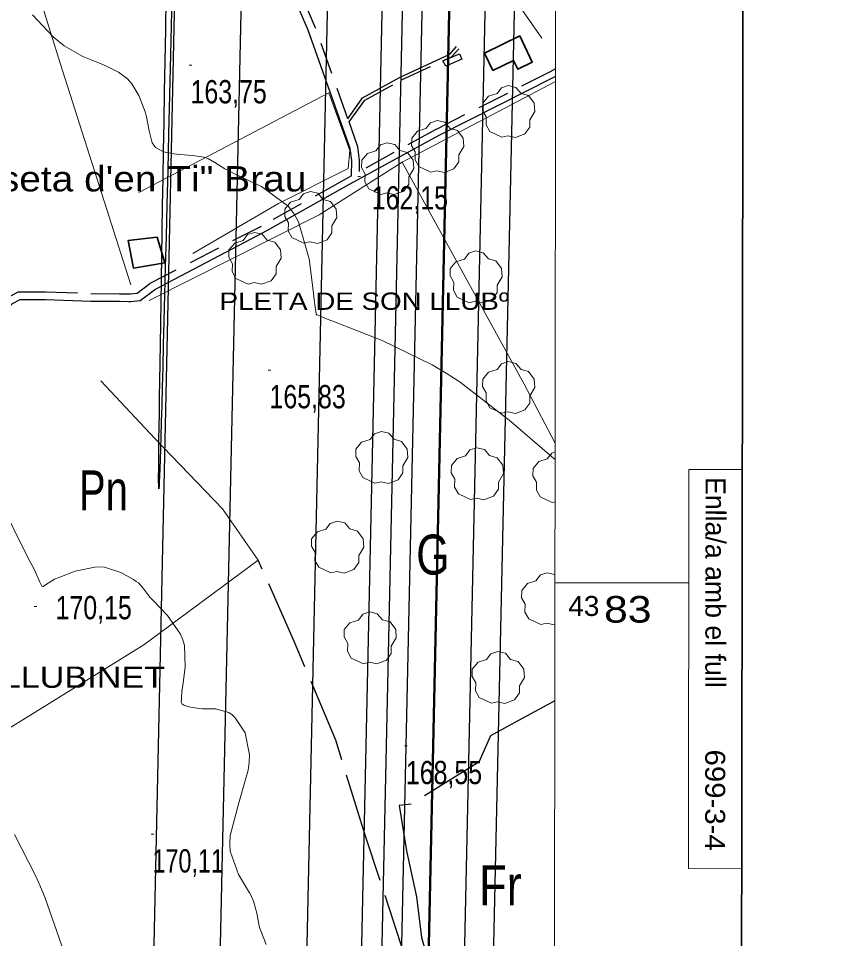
# Model space of a CAD drawing. Extents: x -807245 to 6129983, y -54972206 to 262146364.
# Drawn here: x 491052.5 to 491362.5, y 4382866.3 to 4383212 of the extents above; entities that cross this region are included whole.
import ezdxf
from ezdxf.enums import TextEntityAlignment as Align

# ---------------------------------------------------------------- set-up
doc = ezdxf.new("R2010")
doc.units = 0
doc.header["$LTSCALE"] = 4
for name, pattern in [('DOTTED', [1.5, 0.3, -1.2]), ('LONG_DASHED', [7.5, 6, -1.5]), ('MEDIUM_DASHED', [4.5, 3, -1.5])]:
    doc.linetypes.add(name, pattern=pattern)
for name, color, linetype, lineweight in [('1', 7, 'Continuous', 13), ('2', 7, 'DOTTED', 13), ('21', 7, 'Continuous', 25), ('25', 7, 'LONG_DASHED', 25), ('27', 7, 'Continuous', 25), ('29', 7, 'Continuous', 13), ('38', 7, 'Continuous', 25), ('47', 7, 'Continuous', 35), ('51', 7, 'Continuous', 13), ('7', 7, 'Continuous', 13), ('9', 7, 'Continuous', 13)]:
    doc.layers.add(name, color=color, linetype=linetype, lineweight=lineweight)
doc.layers.add('31', color=7, linetype='Continuous')
doc.layers.add('5', color=7, linetype='Continuous')

msp = doc.modelspace()

# ---------------------------------------------------------------- linework, layer by layer
at = {"layer": '1'}
for p, q in [((491254.04, 4383000), (491304.33, 4383000)), ((491324.17, 4382892.55), (491304.17, 4382892.57))]:
    msp.add_line(p, q, dxfattribs=at)
at = {"layer": '1', "lineweight": 35}
msp.add_lwpolyline([(487607.56, 4384200.45), (491326.06, 4384195.05), (491322.5, 4381740.05), (487604, 4381745.45)], close=True, dxfattribs=at)
at = {"layer": '1'}
msp.add_lwpolyline([(487678, 4384129), (491255.4, 4384123.8), (491252.6, 4381811.5), (487674.1, 4381816.7)], close=True, dxfattribs=at)
msp.add_lwpolyline([(491324.39, 4383042.55), (491304.39, 4383042.57), (491304.17, 4382892.57)], dxfattribs=at)
at = {"layer": '21'}
msp.add_lwpolyline([(491218.26, 4383198.68), (491219.08, 4383196.66), (491213.07, 4383193.97), (491211.96, 4383196)], close=True, dxfattribs=at)
at = {"layer": '25'}
for points in [[(491197.7, 4382859.65), (491182.9, 4382904.83), (491171.75, 4382940.78), (491156.25, 4382977.64), (491142.61, 4383008.5)], [(491253.99, 4382955.65), (491240.38, 4382948.17), (491229.79, 4382942.5), (491225.41, 4382932.54), (491200.03, 4382916.78), (491195.53, 4382916.35), (491198.25, 4382899.32), (491202.03, 4382881.98), (491203.87, 4382866.76), (491207.28, 4382854.83), (491220.84, 4382806.49)]]:
    msp.add_lwpolyline(points, dxfattribs=at)
at = {"layer": '27'}
msp.add_spline([(491255.21, 4383970.03), (491244.34, 4383967.52), (491230.36, 4383957.66), (491230.81, 4383957.81), (491230.81, 4383957.81), (491220.15, 4383951.47), (491212.7, 4383943.01), (491205.06, 4383944.23), (491184.85, 4383957.71), (491152.82, 4383981.27), (491128.36, 4384004.58), (491128.29, 4384004.88), (491122.26, 4384021.39), (491095.75, 4384034.59), (491071.07, 4384059.32), (491064.71, 4384065.12)], degree=3, dxfattribs=at)
at = {"layer": '29'}
msp.add_line((491254.08, 4383030.35), (491253.02, 4383030.1), dxfattribs=at)
for points in [[(491234.12, 4383167.3), (491229.58, 4383169.42), (491228.17, 4383171.96), (491228.27, 4383174.94), (491226.9, 4383177.35), (491226.94, 4383180.1), (491229.1, 4383182.7), (491232.29, 4383183.7), (491233.94, 4383185.89), (491236.51, 4383186.72), (491239.37, 4383186.07), (491241.32, 4383183.8), (491244.13, 4383182.98), (491246.26, 4383180.13), (491246.5, 4383177), (491244.62, 4383173.85), (491244.62, 4383171.17), (491242.8, 4383168.56), (491239.18, 4383167.22), (491236.41, 4383167.85)], [(491207.45, 4383154.17), (491202.91, 4383156.29), (491201.5, 4383158.83), (491201.6, 4383161.81), (491200.23, 4383164.22), (491200.27, 4383166.97), (491202.43, 4383169.57), (491205.62, 4383170.57), (491207.27, 4383172.76), (491209.84, 4383173.59), (491212.7, 4383172.94), (491214.65, 4383170.67), (491217.46, 4383169.85), (491219.59, 4383167), (491219.83, 4383163.87), (491217.95, 4383160.72), (491217.95, 4383158.04), (491216.13, 4383155.43), (491212.51, 4383154.09), (491209.74, 4383154.72)], [(491188.65, 4383145.86), (491184.11, 4383147.98), (491182.7, 4383150.52), (491182.8, 4383153.5), (491181.43, 4383155.91), (491181.47, 4383158.66), (491183.63, 4383161.26), (491186.82, 4383162.26), (491188.47, 4383164.45), (491191.04, 4383165.28), (491193.9, 4383164.63), (491195.85, 4383162.36), (491198.66, 4383161.54), (491200.79, 4383158.69), (491201.03, 4383155.56), (491199.15, 4383152.41), (491199.15, 4383149.73), (491197.33, 4383147.12), (491193.71, 4383145.78), (491190.94, 4383146.41)], [(491159.79, 4383127.49), (491155.25, 4383129.61), (491153.84, 4383132.15), (491153.94, 4383135.13), (491152.57, 4383137.54), (491152.61, 4383140.29), (491154.77, 4383142.89), (491157.96, 4383143.89), (491159.61, 4383146.08), (491162.18, 4383146.91), (491165.04, 4383146.26), (491166.99, 4383143.99), (491169.8, 4383143.17), (491171.93, 4383140.32), (491172.17, 4383137.19), (491170.29, 4383134.04), (491170.29, 4383131.36), (491168.47, 4383128.75), (491164.85, 4383127.41), (491162.08, 4383128.04)], [(491138.8, 4383112.18), (491134.26, 4383114.3), (491132.85, 4383116.84), (491132.95, 4383119.82), (491131.58, 4383122.23), (491131.62, 4383124.98), (491133.78, 4383127.58), (491136.97, 4383128.58), (491138.62, 4383130.77), (491141.19, 4383131.6), (491144.05, 4383130.95), (491146, 4383128.68), (491148.81, 4383127.86), (491150.94, 4383125.01), (491151.18, 4383121.88), (491149.3, 4383118.73), (491149.3, 4383116.05), (491147.48, 4383113.44), (491143.86, 4383112.1), (491141.09, 4383112.73)], [(491221.88, 4383105.18), (491217.34, 4383107.3), (491215.93, 4383109.84), (491216.03, 4383112.82), (491214.66, 4383115.23), (491214.7, 4383117.98), (491216.86, 4383120.58), (491220.05, 4383121.58), (491221.7, 4383123.77), (491224.27, 4383124.6), (491227.13, 4383123.95), (491229.08, 4383121.68), (491231.89, 4383120.86), (491234.02, 4383118.01), (491234.26, 4383114.88), (491232.38, 4383111.73), (491232.38, 4383109.05), (491230.56, 4383106.44), (491226.94, 4383105.1), (491224.17, 4383105.73)], [(491234.12, 4383063.62), (491229.58, 4383065.74), (491228.17, 4383068.28), (491228.27, 4383071.26), (491226.9, 4383073.67), (491226.94, 4383076.42), (491229.1, 4383079.02), (491232.29, 4383080.02), (491233.94, 4383082.21), (491236.51, 4383083.04), (491239.37, 4383082.39), (491241.32, 4383080.12), (491244.13, 4383079.3), (491246.26, 4383076.45), (491246.5, 4383073.32), (491244.62, 4383070.17), (491244.62, 4383067.49), (491242.8, 4383064.88), (491239.18, 4383063.54), (491236.41, 4383064.17)], [(491186.46, 4383037.37), (491181.92, 4383039.49), (491180.51, 4383042.03), (491180.61, 4383045.01), (491179.24, 4383047.42), (491179.28, 4383050.17), (491181.44, 4383052.77), (491184.63, 4383053.77), (491186.28, 4383055.96), (491188.85, 4383056.79), (491191.71, 4383056.14), (491193.66, 4383053.87), (491196.47, 4383053.05), (491198.6, 4383050.2), (491198.84, 4383047.07), (491196.96, 4383043.92), (491196.96, 4383041.24), (491195.14, 4383038.63), (491191.52, 4383037.29), (491188.75, 4383037.92)], [(491222.32, 4383031.25), (491217.78, 4383033.37), (491216.37, 4383035.91), (491216.47, 4383038.89), (491215.1, 4383041.3), (491215.14, 4383044.05), (491217.3, 4383046.65), (491220.49, 4383047.65), (491222.14, 4383049.84), (491224.71, 4383050.67), (491227.57, 4383050.02), (491229.52, 4383047.75), (491232.33, 4383046.93), (491234.46, 4383044.08), (491234.7, 4383040.95), (491232.82, 4383037.8), (491232.82, 4383035.12), (491231, 4383032.51), (491227.38, 4383031.17), (491224.61, 4383031.8)], [(491169.85, 4383003.69), (491165.31, 4383005.81), (491163.9, 4383008.35), (491164, 4383011.33), (491162.63, 4383013.74), (491162.67, 4383016.49), (491164.83, 4383019.09), (491168.02, 4383020.09), (491169.67, 4383022.28), (491172.24, 4383023.11), (491175.1, 4383022.46), (491177.05, 4383020.19), (491179.86, 4383019.37), (491181.99, 4383016.52), (491182.23, 4383013.39), (491180.35, 4383010.24), (491180.35, 4383007.56), (491178.53, 4383004.95), (491174.91, 4383003.61), (491172.14, 4383004.24)], [(491182.09, 4382969.57), (491177.55, 4382971.69), (491176.14, 4382974.23), (491176.24, 4382977.21), (491174.87, 4382979.62), (491174.91, 4382982.37), (491177.07, 4382984.97), (491180.26, 4382985.97), (491181.91, 4382988.16), (491184.48, 4382988.99), (491187.34, 4382988.34), (491189.29, 4382986.07), (491192.1, 4382985.25), (491194.23, 4382982.4), (491194.47, 4382979.27), (491192.59, 4382976.12), (491192.59, 4382973.44), (491190.77, 4382970.83), (491187.15, 4382969.49), (491184.38, 4382970.12)], [(491230.19, 4382954.7), (491225.65, 4382956.82), (491224.24, 4382959.36), (491224.34, 4382962.34), (491222.97, 4382964.75), (491223.01, 4382967.5), (491225.17, 4382970.1), (491228.36, 4382971.1), (491230.01, 4382973.29), (491232.58, 4382974.12), (491235.44, 4382973.47), (491237.39, 4382971.2), (491240.2, 4382970.38), (491242.33, 4382967.53), (491242.57, 4382964.4), (491240.69, 4382961.25), (491240.69, 4382958.57), (491238.87, 4382955.96), (491235.25, 4382954.62), (491232.48, 4382955.25)]]:
    msp.add_lwpolyline(points, close=True, dxfattribs=at)
for points in [[(491253.02, 4383030.1), (491248.48, 4383032.22), (491247.07, 4383034.76), (491247.17, 4383037.74), (491245.8, 4383040.15), (491245.84, 4383042.9), (491248, 4383045.5), (491251.19, 4383046.5), (491252.84, 4383048.69), (491254.1, 4383049.1)], [(491248.75, 4382984.3), (491244.21, 4382986.42), (491242.8, 4382988.96), (491242.9, 4382991.94), (491241.53, 4382994.35), (491241.57, 4382997.1), (491243.73, 4382999.7), (491246.92, 4383000.7), (491248.57, 4383002.89), (491251.14, 4383003.72), (491254, 4383003.07), (491254.04, 4383003.02)], [(491254.02, 4382984.29), (491253.81, 4382984.22), (491251.04, 4382984.85), (491248.75, 4382984.3)]]:
    msp.add_lwpolyline(points, dxfattribs=at)
at = {"layer": '38', "linetype": 'MEDIUM_DASHED'}
for points in [[(491176.29, 4383174.28), (491164.05, 4383208.66), (491146.47, 4383249.47), (491136.5, 4383251.01)], [(491176.74, 4383173.05), (491182.65, 4383181.3), (491196.41, 4383188.83), (491215.23, 4383197.56), (491218, 4383200.58)], [(491254.27, 4383193.08), (491252.26, 4383191.89), (491209.27, 4383170.21), (491180.61, 4383154.47)], [(491180.61, 4383154.47), (491180.62, 4383158.76), (491180.04, 4383163.76), (491176.74, 4383173.05)], [(491177.7, 4383152.86), (491174.45, 4383151.08), (491143.67, 4383133.85), (491101.88, 4383112.34)], [(490973.65, 4383082.9), (490999.14, 4383085.73), (491020.37, 4383086.18), (491032.52, 4383088.98), (491037.05, 4383089.76), (491037.68, 4383090.08), (491039.09, 4383092.25), (491043.35, 4383096.49), (491045.65, 4383103.24), (491046.31, 4383104.38), (491046.9, 4383105.41), (491048.62, 4383107.1), (491052.45, 4383109.26), (491062.73, 4383109.23), (491079.75, 4383108.65), (491090.54, 4383108.55), (491093.99, 4383108.54), (491094.68, 4383108.53), (491097.16, 4383108.79), (491101.88, 4383112.34)]]:
    msp.add_lwpolyline(points, dxfattribs=at)
at = {"layer": '38'}
for points in [[(491177.7, 4383152.86), (491177.72, 4383158.6), (491177.2, 4383163.09), (491161.35, 4383207.6), (491144.44, 4383246.85), (491136.06, 4383248.15)], [(491176.29, 4383174.28), (491181.81, 4383182.19), (491195.88, 4383189.89), (491214.51, 4383198.54), (491217.13, 4383201.38)], [(491254.27, 4383190.2), (491253.45, 4383189.72), (491210.42, 4383168.02), (491175.65, 4383148.92), (491144.86, 4383131.68), (491103.6, 4383110.06)], [(490971.07, 4383079.75), (490999.33, 4383082.88), (491020.73, 4383083.34), (491033.09, 4383086.18), (491037.94, 4383087.02), (491039.65, 4383087.87), (491041.32, 4383090.44), (491045.84, 4383094.94), (491048.26, 4383102.05), (491048.78, 4383102.95), (491049.18, 4383103.65), (491050.36, 4383104.81), (491053.2, 4383106.4), (491062.68, 4383106.37), (491079.69, 4383105.79), (491090.52, 4383105.69), (491093.97, 4383105.68), (491094.81, 4383105.67), (491098.25, 4383106.04), (491103.6, 4383110.06)]]:
    msp.add_lwpolyline(points, dxfattribs=at)
at = {"layer": '47'}
for points in [[(491240.85, 4383205.37), (491245.55, 4383195.53), (491240.09, 4383192.93), (491238.54, 4383196.17), (491230.74, 4383192.44), (491227.64, 4383198.91)], [(491104.62, 4383129.82), (491093.82, 4383128.58), (491095.74, 4383118.15), (491107.59, 4383120.14)]]:
    msp.add_lwpolyline(points, close=True, dxfattribs=at)
at = {"layer": '51'}
msp.add_line((491249.17, 4383204.52), (491229.9, 4383232.55), dxfattribs=at)
for points in [[(490999.11, 4383416.72), (491068.23, 4383195.17), (491094.74, 4383111.86)], [(491254.27, 4383188.26), (491196.71, 4383158.02), (491165.46, 4383138.24), (491101.63, 4383105.94)], [(491118.1, 4383123.67), (491150.25, 4383142.4), (491176.45, 4383155.53), (491176.98, 4383162.29), (491169.12, 4383184), (491097.77, 4383146.59)], [(491196.71, 4383158.02), (491242.52, 4383074.59), (491254.1, 4383052.38)], [(491099.63, 4382976.59), (491142.61, 4383008.5), (491129.24, 4383027.73), (491103.74, 4383054.19), (491083.48, 4383075.85)], [(491099.63, 4382976.59), (491040.99, 4382940.32), (490983.83, 4382908.4)]]:
    msp.add_lwpolyline(points, dxfattribs=at)
at = {"layer": '7'}
for p, q in [((491116.69, 4383194.42), (491117.69, 4383194.42)), ((491180.07, 4383152.61), (491181.07, 4383152.61)), ((491146.35, 4383079.87), (491147.35, 4383079.87)), ((491058.49, 4382991.1), (491059.49, 4382991.1)), ((491197.56, 4382938.68), (491198.56, 4382938.68)), ((491102.39, 4382905.49), (491103.39, 4382905.49))]:
    msp.add_line(p, q, dxfattribs=at)
at = {"layer": '9'}
for points in [[(491057.89, 4383213.36), (491065.62, 4383205.07), (491067.68, 4383203.26), (491069.71, 4383201.65), (491076.76, 4383197.63), (491082.96, 4383195.12), (491084.46, 4383194.48), (491085.85, 4383193.86), (491090.09, 4383191.8), (491093.45, 4383189.27), (491094.29, 4383188.36), (491095.11, 4383187.35), (491097.73, 4383182.95), (491099.78, 4383177.87), (491100.22, 4383176.44), (491100.61, 4383175), (491101.59, 4383169.7), (491102.8, 4383165.24), (491103.34, 4383164.32), (491103.98, 4383163.53), (491107, 4383161.84), (491110.86, 4383161.14), (491112.02, 4383160.97), (491113.22, 4383160.83), (491117.86, 4383160.41), (491122.14, 4383159.82), (491123.1, 4383159.56), (491123.98, 4383159.27), (491126.35, 4383157.85), (491130.11, 4383155.45), (491131.86, 4383154.54), (491133.91, 4383153.51), (491143.87, 4383148.87), (491153.87, 4383141.44), (491155.95, 4383138.65), (491157.73, 4383135.54), (491161.68, 4383121.67), (491163.31, 4383108.81), (491163.62, 4383106.34), (491163.88, 4383104.33), (491164.32, 4383101.02), (491164.38, 4383100.82), (491164.4, 4383100.78), (491164.42, 4383100.75), (491164.5, 4383100.69), (491164.62, 4383100.65), (491164.67, 4383100.63), (491164.72, 4383100.6), (491164.97, 4383100.47), (491168.86, 4383098.92), (491171.21, 4383098), (491174.12, 4383096.86), (491189.2, 4383090.97), (491207.98, 4383081.88), (491213.2, 4383078.72), (491218.45, 4383075.29), (491237.49, 4383060.6), (491252.93, 4383047.29), (491254.1, 4383046.29)], [(491048.32, 4383025.19), (491052.74, 4383016.2), (491057.24, 4383007.39), (491058.16, 4383005.52), (491058.94, 4383003.91), (491060.58, 4383000.17), (491061.35, 4382998.73), (491061.58, 4382998.57), (491061.82, 4382998.51), (491062.75, 4382999.15), (491065.05, 4383000.74), (491066.15, 4383001.27), (491067.46, 4383001.85), (491073.86, 4383004.27), (491081.19, 4383005.85), (491083.09, 4383005.9), (491084.92, 4383005.77), (491091.05, 4383003.88), (491095.81, 4383001.16), (491096.78, 4383000.5), (491097.6, 4382999.89), (491099.32, 4382998.06), (491101.17, 4382995.51), (491102.08, 4382994.46), (491103.16, 4382993.25), (491108.48, 4382987.61), (491113.43, 4382980.6), (491114.27, 4382978.54), (491114.88, 4382976.41), (491115.2, 4382968.26), (491114.26, 4382961.33), (491114.08, 4382959.98), (491113.94, 4382958.87), (491113.73, 4382956.9), (491113.74, 4382956.42), (491113.73, 4382956.25), (491113.73, 4382956.07), (491113.67, 4382955.26), (491114.08, 4382954.4), (491114.35, 4382954.19), (491114.7, 4382953.98), (491116.58, 4382953.32), (491119.53, 4382952.83), (491120.56, 4382952.74), (491121.69, 4382952.67), (491126.53, 4382952.56), (491131.57, 4382951.19), (491132.81, 4382950.33), (491133.99, 4382949.25), (491137.7, 4382943.6), (491139.32, 4382935.3), (491139.19, 4382932.55), (491138.8, 4382929.6), (491135.27, 4382917.34), (491132.1, 4382904.97), (491131.94, 4382901.95), (491132.08, 4382899.12), (491135.19, 4382890.38), (491139.37, 4382883.55), (491140.19, 4382881.92), (491140.87, 4382880.41), (491142.08, 4382875.88), (491142.78, 4382871.78), (491143.13, 4382870.53), (491143.54, 4382869.23), (491145.6, 4382864.14)], [(491070.74, 4382858.16), (491066.98, 4382868.95), (491062.49, 4382881.87), (491060.85, 4382885.76), (491059.04, 4382889.77), (491051.08, 4382905.36)]]:
    msp.add_lwpolyline(points, dxfattribs=at)

# ---------------------------------------------------------------- texts
at = {"layer": '2'}
msp.add_text('Enlla/a amb el full', height=7.5, rotation=269.917, dxfattribs=at).set_placement((491310.63, 4383039.69))
for s, height, width, p in [('43', 7.5, 1.05, (491259.03, 4382987.5)), ('83  ', 10, 1.2, (491272.48, 4382985))]:
    msp.add_text(s, height=height, dxfattribs=dict(at, width=width)).set_placement(p)
at = {"layer": '2', "width": 1.1}
msp.add_text('699-3-4', height=7.5, rotation=269.917, dxfattribs=at).set_placement((491310.49, 4382937.32))
at = {"layer": '31'}
for s, width, p in [('Pn', 0.75, (491084.45, 4383027.18)), ('G', 0.8, (491208.2, 4383003.04)), ('Fr', 0.85, (491233.56, 4382878.81))]:
    msp.add_text(s, height=15, dxfattribs=dict(at, width=width)).set_placement(p, align=Align.CENTER)
at = {"layer": '5'}
for s, height, width, p in [('Caseta d\'en Ti" Brau', 9.5, 1.15, (491160.72, 4383146.98)), ('PLETA DE SON LLUBº', 6.5, 1.2, (491236.81, 4383102.49)), ('PLETA DE SON LLUBINET', 8, 1.2, (491107.62, 4382960.51))]:
    msp.add_text(s, height=height, dxfattribs=dict(at, width=width)).set_placement(p, align=Align.RIGHT)
at = {"layer": '7'}
for s, width, p in [('163,75', 0.8, (491117.19, 4383180.05)), ('162,15', 0.8, (491185.25, 4383140.19)), ('165,83', 0.8, (491146.85, 4383065.5)), ('170,15', 0.8, (491066.5, 4382986.25)), ('168,55', 0.8, (491198.06, 4382924.31)), ('170,11', 0.75, (491102.89, 4382891.12))]:
    msp.add_text(s, height=8.75, dxfattribs=dict(at, width=width)).set_placement(p)

doc.saveas('drawing.dxf')
